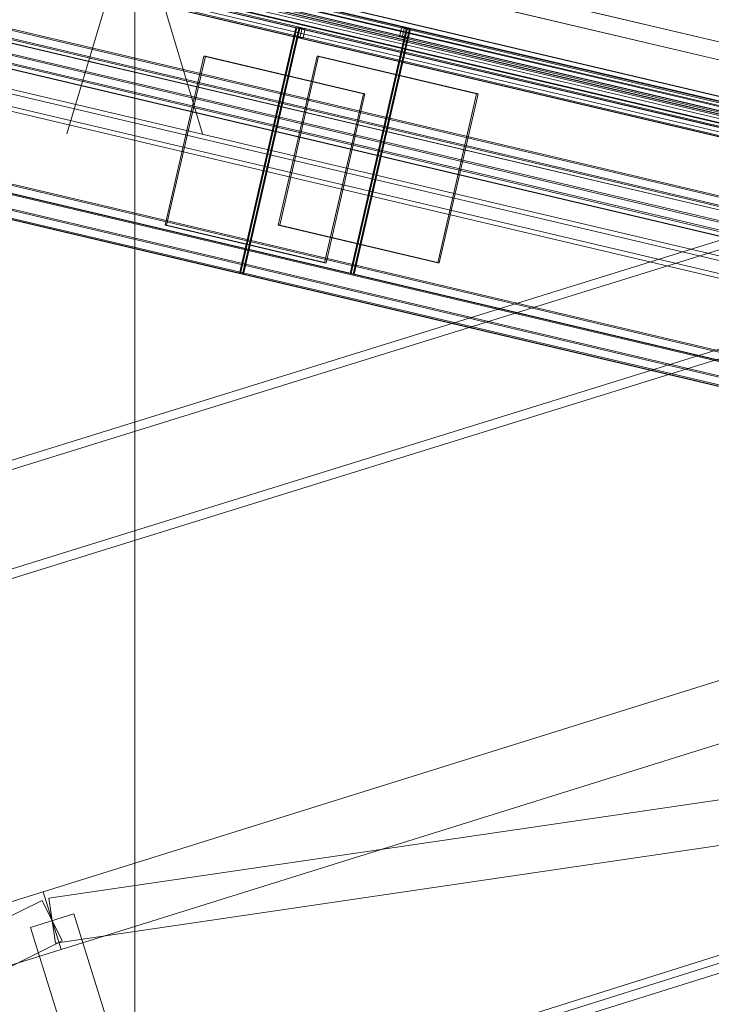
# Model space of a CAD drawing. Header units: millimetres. Extents: x -2233 to 61924, y -68080 to 6847.
# Tile 761 of 1056: x 19324 to 19782, y 1523 to 2176. Entities that reach past the tile are written whole.
import ezdxf

# ---------------------------------------------------------------- set-up
doc = ezdxf.new("R2010")
doc.units = ezdxf.units.MM
for name, color, linetype, lineweight in [('COTAS_P', 1, 'Continuous', 0), ('lateral_C02', 7, 'Continuous', 0), ('lateral_C10', 7, 'Continuous', 0)]:
    doc.layers.add(name, color=color, linetype=linetype, lineweight=lineweight)
doc.dimstyles.new('R19_100', dxfattribs={"dimtxt": 250, "dimasz": 150, "dimexe": 150, "dimexo": 80, "dimgap": 100, "dimtad": 1, "dimtih": 1, "dimtoh": 1, "dimdsep": 46, "dimcen": 0.09, "dimadec": 0, "dimazin": 0, "dimtfac": 1, "dimtdec": 4, "dimtofl": 0, "dimtmove": 0, "dimatfit": 3, "dimfxl": 1, "dimtolj": 1, "dimtzin": 0, "dimarcsym": 0})

# ---------------------------------------------------------------- blocks, each defined once
blk = doc.blocks.new('DIM_R28_4')
at = {"layer": 'COTAS_P'}
for p, q in [((15248.37, 1279.09), (24311.82, 4109.09)), ((24311.82, 4109.09), (24155.23, 4107.34)), ((24311.82, 4109.09), (24182.05, 4021.43)), ((24580.07, 3250), (24311.82, 4109.09)), ((15248.37, 1279.09), (15378.14, 1366.76)), ((15248.37, 1279.09), (15404.97, 1280.85)), ((15516.62, 420), (15248.37, 1279.09))]:
    blk.add_line(p, q, dxfattribs=at)
blk.add_text('9495 P', height=250, rotation=17.34062, dxfattribs=at).set_placement((19750.29, 2789.55))
blk = doc.blocks.new('DIM_R28_20')
at = {"layer": 'COTAS_P'}
for p, q in [((19000, 2250), (19400, 2250)), ((19400, 2250), (19355, 2100)), ((19400, 0), (19400, 2250)), ((19400, 2250), (19445, 2100)), ((19400, 0), (19355, 150)), ((19400, 0), (19445, 150)), ((19000, 0), (19400, 0))]:
    blk.add_line(p, q, dxfattribs=at)
blk.add_text('2250 P', height=250, rotation=90, dxfattribs=at).set_placement((19300, 1125))

msp = doc.modelspace()

# ---------------------------------------------------------------- linework, layer by layer
at = {"layer": 'lateral_C02'}
for p, q in [((15575.415, 232.817), (24634.01, 3078.273)), ((15576.913, 228.047), (24635.508, 3073.503)), ((20096.643, 2125.293), (19160.686, 1834.799)), ((19162.465, 1829.068), (20098.422, 2119.563)), ((19181.088, 1769.063), (20117.046, 2059.557)), ((20118.824, 2053.827), (19182.867, 1763.333)), ((19339.287, 1597.888), (20484.747, 1955.55)), ((19351.209, 1559.706), (20496.669, 1917.368)), ((19394.427, 1421.296), (20539.887, 1778.958)), ((19343.072, 1593.638), (20545.161, 1769.936)), ((19347.425, 1563.956), (20549.514, 1740.253)), ((18193.828, 1240.226), (19339.287, 1597.888)), ((19339.287, 1597.888), (19351.209, 1559.706)), ((18249.764, 1053.214), (19338.593, 1592.24)), ((19338.593, 1592.24), (19351.903, 1565.354)), ((19343.072, 1593.638), (19347.425, 1563.956)), ((19359.567, 1583.268), (19330.93, 1574.326)), ((19359.567, 1583.268), (19416.196, 1401.904)), ((19387.56, 1392.962), (19330.93, 1574.326)), ((18263.073, 1026.328), (19351.903, 1565.354)), ((18205.75, 1202.044), (19351.209, 1559.706))]:
    msp.add_line(p, q, dxfattribs=at)
at = {"layer": 'lateral_C10'}
for p, q in [((27636.523, 299.299), (19051.817, 2322.132)), ((19052.31, 2322.132), (27637.016, 299.299)), ((27686.993, 299.299), (19102.287, 2322.132)), ((19102.78, 2322.132), (27687.486, 299.299)), ((18986.506, 2298.702), (27686.506, 248.702)), ((27687.176, 251.624), (18987.176, 2301.624)), ((27735.825, 248.702), (19035.825, 2298.702)), ((19036.495, 2301.624), (27736.495, 251.624)), ((19044.001, 2288.04), (27628.707, 265.207)), ((27629.2, 265.207), (19044.494, 2288.04)), ((27619.251, 264.549), (19053.761, 2282.854)), ((19094.471, 2288.04), (27679.177, 265.207)), ((27679.67, 265.207), (19094.964, 2288.04)), ((19103.08, 2282.854), (27668.571, 264.549)), ((19053.091, 2279.932), (27618.581, 261.627)), ((27667.901, 261.627), (19102.41, 2279.932)), ((19506.846, 2170.108), (19069.584, 2273.141)), ((19070.242, 2273.141), (19507.503, 2170.108)), ((27578.085, 268.419), (19070.242, 2273.141)), ((19073.694, 2273.141), (19510.955, 2170.108)), ((19083.887, 2273.141), (27591.73, 268.419)), ((27637.104, 268.419), (19129.261, 2273.141)), ((19576.715, 2170.108), (19139.454, 2273.141)), ((19580.167, 2170.108), (19142.906, 2273.141)), ((19142.906, 2273.141), (27650.749, 268.419)), ((19143.564, 2273.141), (19580.825, 2170.108)), ((19068.244, 2267.296), (19505.506, 2164.264)), ((19068.902, 2267.296), (27576.745, 262.575)), ((19509.616, 2164.264), (19072.354, 2267.296)), ((27590.39, 262.575), (19082.547, 2267.296)), ((19127.921, 2267.296), (27635.764, 262.575)), ((19138.114, 2267.296), (19575.375, 2164.264)), ((27649.41, 262.575), (19141.566, 2267.296)), ((19579.485, 2164.264), (19142.224, 2267.296)), ((27727.139, 170.516), (18892.629, 2252.211)), ((18896.739, 2252.211), (27731.249, 170.516)), ((27797.008, 170.516), (18962.499, 2252.211)), ((18966.609, 2252.211), (27801.118, 170.516)), ((27725.129, 161.75), (18890.619, 2243.445)), ((18891.277, 2243.445), (27725.787, 161.75)), ((18891.289, 2246.367), (27725.799, 164.672)), ((27729.909, 164.672), (18895.399, 2246.367)), ((18961.159, 2246.367), (27795.668, 164.672)), ((27798.451, 161.75), (18963.941, 2243.445)), ((18964.599, 2243.445), (27799.108, 161.75)), ((27799.778, 164.672), (18965.269, 2246.367)), ((18963.505, 2198.376), (27663.505, 148.376)), ((27664.175, 151.298), (18964.175, 2201.298)), ((27712.824, 148.376), (19012.824, 2198.376)), ((19013.494, 2201.298), (27713.494, 151.298)), ((19506.846, 2170.108), (19469.553, 2007.444)), ((19470.21, 2007.444), (19507.503, 2170.108)), ((19471.474, 2006.991), (19508.767, 2169.655)), ((19472.132, 2006.991), (19509.425, 2169.655)), ((19506.846, 2170.108), (19505.506, 2164.264)), ((19507.503, 2170.108), (19506.846, 2170.108)), ((19510.955, 2170.108), (19506.846, 2170.108)), ((19507.427, 2163.811), (19508.767, 2169.655)), ((20659.786, 1898.438), (19508.767, 2169.655)), ((19508.767, 2169.655), (19509.425, 2169.655)), ((19508.767, 2169.655), (19512.877, 2169.655)), ((19509.425, 2169.655), (20660.443, 1898.438)), ((19509.616, 2164.264), (19510.955, 2170.108)), ((19511.537, 2163.811), (19512.877, 2169.655)), ((19512.877, 2169.655), (20663.896, 1898.438)), ((19580.167, 2170.108), (19542.874, 2007.444)), ((19543.532, 2007.444), (19580.825, 2170.108)), ((19544.796, 2006.991), (19582.089, 2169.655)), ((19545.454, 2006.991), (19582.747, 2169.655)), ((19576.715, 2170.108), (19575.375, 2164.264)), ((19580.825, 2170.108), (19576.715, 2170.108)), ((19577.297, 2163.811), (19578.637, 2169.655)), ((20729.655, 1898.438), (19578.637, 2169.655)), ((19578.637, 2169.655), (19582.747, 2169.655)), ((19579.485, 2164.264), (19580.825, 2170.108)), ((19580.825, 2170.108), (19580.167, 2170.108)), ((19581.407, 2163.811), (19582.747, 2169.655)), ((20733.108, 1898.438), (19582.089, 2169.655)), ((19582.089, 2169.655), (19582.747, 2169.655)), ((19582.747, 2169.655), (20733.765, 1898.438)), ((19505.506, 2164.264), (19509.616, 2164.264)), ((19511.537, 2163.811), (19507.427, 2163.811)), ((19507.427, 2163.811), (20658.446, 1892.594)), ((20662.556, 1892.594), (19511.537, 2163.811)), ((19575.375, 2164.264), (19579.485, 2164.264)), ((19581.407, 2163.811), (19577.297, 2163.811)), ((19577.297, 2163.811), (20728.316, 1892.594)), ((20732.425, 1892.594), (19581.407, 2163.811)), ((27704.808, 73.112), (18870.298, 2154.807)), ((18874.408, 2154.807), (27708.918, 73.112)), ((27774.677, 73.112), (18940.167, 2154.807)), ((18944.277, 2154.807), (27778.787, 73.112)), ((18868.958, 2148.963), (27703.468, 67.268)), ((27704.125, 67.268), (18869.616, 2148.963)), ((27707.578, 67.268), (18873.068, 2148.963)), ((18938.828, 2148.963), (27773.337, 67.268)), ((18942.28, 2148.963), (27776.79, 67.268)), ((27777.447, 67.268), (18942.938, 2148.963)), ((19420.189, 2039.376), (19445.87, 2151.39)), ((19421.176, 2039.376), (19446.856, 2151.39)), ((19551.556, 2126.487), (19445.87, 2151.39)), ((19445.87, 2151.39), (19446.856, 2151.39)), ((19446.856, 2151.39), (19552.543, 2126.487)), ((19495.155, 2039.376), (19520.836, 2151.39)), ((19496.142, 2039.376), (19521.822, 2151.39)), ((19626.522, 2126.487), (19520.836, 2151.39)), ((19520.836, 2151.39), (19521.822, 2151.39)), ((19521.822, 2151.39), (19627.509, 2126.487)), ((19551.556, 2126.487), (19525.875, 2014.473)), ((19526.862, 2014.473), (19552.543, 2126.487)), ((19552.543, 2126.487), (19551.556, 2126.487)), ((19626.522, 2126.487), (19600.841, 2014.473)), ((19601.828, 2014.473), (19627.509, 2126.487)), ((19627.509, 2126.487), (19626.522, 2126.487)), ((19032.291, 2110.476), (19469.553, 2007.444)), ((19470.21, 2007.444), (19032.949, 2110.476)), ((19105.613, 2110.476), (19542.874, 2007.444)), ((19543.532, 2007.444), (19106.271, 2110.476)), ((19421.176, 2039.376), (19420.189, 2039.376)), ((19420.189, 2039.376), (19525.875, 2014.473)), ((19526.862, 2014.473), (19421.176, 2039.376)), ((19496.142, 2039.376), (19495.155, 2039.376)), ((19495.155, 2039.376), (19600.841, 2014.473)), ((19601.828, 2014.473), (19496.142, 2039.376)), ((19525.875, 2014.473), (19526.862, 2014.473)), ((19600.841, 2014.473), (19601.828, 2014.473)), ((19469.553, 2007.444), (19470.21, 2007.444)), ((19472.132, 2006.991), (19471.474, 2006.991)), ((19471.474, 2006.991), (20622.493, 1735.774)), ((20623.15, 1735.774), (19472.132, 2006.991)), ((19542.874, 2007.444), (19543.532, 2007.444)), ((19545.454, 2006.991), (19544.796, 2006.991)), ((19544.796, 2006.991), (20695.815, 1735.774)), ((20696.472, 1735.774), (19545.454, 2006.991))]:
    msp.add_line(p, q, dxfattribs=at)

# ---------------------------------------------------------------- dimensions: what is measured, and where the dimension line sits
at = {"layer": 'COTAS_P'}
for p1, p2, distance, picture, middle in [((15516.618, 420), (24580.067, 3250), 900, 'DIM_R28_4', (19780.096, 2694.095)), ((19000, 0), (19000, 2250), -400, 'DIM_R28_20', (19400, 1125))]:
    dim = msp.add_aligned_dim(p1=p1, p2=p2, distance=distance, text='<> P', dimstyle='R19_100', dxfattribs=at)
    dim.commit()
    dim.dimension.update_dxf_attribs({"geometry": picture, "text_midpoint": middle})

doc.saveas('drawing.dxf')
